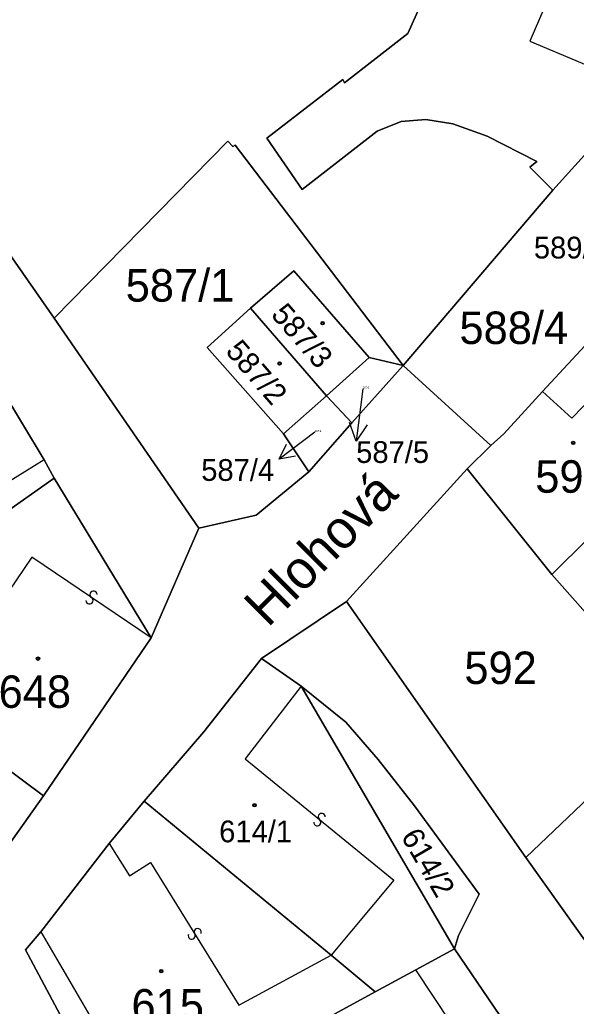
# Model space of a CAD drawing. Extents: x -598233 to -596890, y -1157848 to -1156431.
# Drawn here: x -597412.7 to -597383.6, y -1157397.3 to -1157345.7 of the extents above; entities that cross this region are included whole.
import ezdxf

# ---------------------------------------------------------------- set-up
doc = ezdxf.new("R2010")
doc.units = 0
for name, color, linetype in [('Level 1', 7, 'Continuous'), ('Level 11', 7, 'Continuous'), ('Level 13', 7, 'Continuous'), ('Level 3', 7, 'Continuous'), ('Level 4', 7, 'Continuous'), ('Level 5', 7, 'Continuous'), ('Level 57', 7, 'Continuous'), ('Level 60', 7, 'Continuous')]:
    doc.layers.add(name, color=color, linetype=linetype)

msp = doc.modelspace()

# ---------------------------------------------------------------- linework, layer by layer
at = {"layer": 'Level 1'}
for points in [[(-597387.37, -1157334.23), (-597391.76, -1157344.2), (-597391.46, -1157344.33), (-597392.36, -1157346.37), (-597395.68, -1157348.96), (-597395.77, -1157348.79), (-597399.75, -1157351.85), (-597397.9, -1157354.55), (-597393.97, -1157351.49), (-597392.71, -1157350.99), (-597391.42, -1157350.88), (-597390.02, -1157351.11), (-597388.22, -1157351.75), (-597385.61, -1157353.08), (-597385.99, -1157353.37), (-597384.78, -1157354.58)], [(-597410.87, -1157361.29), (-597420.57, -1157347.37)], [(-597392.62, -1157363.77), (-597401.41, -1157352.23), (-597401.53, -1157352.3), (-597401.78, -1157352.01), (-597410.87, -1157361.29)], [(-597382.48, -1157352.03), (-597384.78, -1157354.58)], [(-597384.78, -1157354.58), (-597392.62, -1157363.77)], [(-597394.39, -1157363.34), (-597398.34, -1157358.81), (-597400.6, -1157360.76)], [(-597385.32, -1157365.12), (-597380.66, -1157360.1)], [(-597400.6, -1157360.76), (-597402.86, -1157362.83), (-597398.88, -1157367.35)], [(-597400.6, -1157360.76), (-597396.63, -1157365.35)], [(-597415.95, -1157361.17), (-597411.39, -1157368.7)], [(-597410.87, -1157361.29), (-597403.31, -1157372.29)], [(-597394.39, -1157363.34), (-597396.63, -1157365.35)], [(-597392.62, -1157363.77), (-597394.39, -1157363.34)], [(-597395.3, -1157366.77), (-597392.62, -1157363.77)], [(-597392.62, -1157363.77), (-597388.02, -1157367.96)], [(-597396.63, -1157365.35), (-597398.88, -1157367.35)], [(-597396.63, -1157365.35), (-597395.3, -1157366.77)], [(-597385.32, -1157365.12), (-597387.35, -1157367.34), (-597388.02, -1157367.96)], [(-597397.54, -1157369.33), (-597395.3, -1157366.77)], [(-597398.88, -1157367.35), (-597397.54, -1157369.33)], [(-597388.02, -1157367.96), (-597389.27, -1157369.17)], [(-597411.39, -1157368.7), (-597410.87, -1157369.66)], [(-597379.1, -1157369.03), (-597384.83, -1157374.72)], [(-597419.65, -1157375.8), (-597415.46, -1157372.9), (-597410.87, -1157369.66)], [(-597410.87, -1157369.66), (-597405.79, -1157378.03)], [(-597403.31, -1157372.29), (-597400.31, -1157371.61), (-597397.54, -1157369.33)], [(-597389.27, -1157369.17), (-597395.57, -1157376.12)], [(-597389.27, -1157369.17), (-597384.83, -1157374.72)], [(-597403.31, -1157372.29), (-597405.79, -1157378.03)], [(-597384.83, -1157374.72), (-597378.35, -1157382.04)], [(-597395.57, -1157376.12), (-597400.02, -1157379.12)], [(-597395.57, -1157376.12), (-597386.19, -1157389.53)], [(-597422.86, -1157377.79), (-597411.44, -1157386.3)], [(-597405.79, -1157378.03), (-597411.44, -1157386.3)], [(-597406.16, -1157386.59), (-597403.04, -1157382.95), (-597400.02, -1157379.12)], [(-597400.02, -1157379.12), (-597397.95, -1157380.56)], [(-597397.95, -1157380.56), (-597395.61, -1157382.44), (-597393.92, -1157384.4), (-597392.02, -1157386.83), (-597388.64, -1157391.46), (-597389.72, -1157393.63), (-597389.93, -1157394.32)], [(-597389.93, -1157394.32), (-597397.95, -1157380.56)], [(-597386.19, -1157389.53), (-597379.21, -1157382.88)], [(-597414.07, -1157389.89), (-597413.85, -1157389.72), (-597411.44, -1157386.3)], [(-597406.16, -1157386.59), (-597407.99, -1157388.8)], [(-597406.16, -1157386.59), (-597396.38, -1157394.65)], [(-597407.99, -1157388.8), (-597411.58, -1157393.43)], [(-597386.19, -1157389.53), (-597380.84, -1157397.07)], [(-597411.58, -1157393.43), (-597412.38, -1157394.38), (-597407.33, -1157403.84)], [(-597389.93, -1157394.32), (-597391.95, -1157395.42)], [(-597386.66, -1157399.13), (-597389.93, -1157394.32)], [(-597396.38, -1157394.65), (-597394.07, -1157396.58)], [(-597391.95, -1157395.42), (-597394.07, -1157396.58)], [(-597394.07, -1157396.58), (-597405.96, -1157403.07)]]:
    msp.add_lwpolyline(points, dxfattribs=at)
at = {"layer": 'Level 13'}
for centre, start, end in [((-597408.816, -1157375.768), 3.0681, 235.6581), ((-597409.025, -1157376.072), 183.2826, 55.3806), ((-597396.872, -1157387.408), 358.1074, 230.2054), ((-597397.107, -1157387.692), 177.8929, 50.4829), ((-597403.362, -1157393.445), 339.0742, 211.1722), ((-597403.677, -1157393.636), 158.8597, 31.4497)]:
    msp.add_arc(centre, 0.184, start, end, dxfattribs=at)
at = {"layer": 'Level 3'}
for points in [[(-597381.62, -1157336.68), (-597385.99, -1157346.78), (-597380.51, -1157349.09)], [(-597375.98, -1157358.5), (-597383.78, -1157366.52), (-597385.32, -1157365.12)], [(-597411.39, -1157368.7), (-597419.01, -1157373.42), (-597423.58, -1157365.66)], [(-597405.79, -1157378.03), (-597412.04, -1157373.8), (-597414.86, -1157377.96), (-597416.61, -1157376.6), (-597417.51, -1157377.76), (-597419.65, -1157375.8)], [(-597397.95, -1157380.56), (-597400.88, -1157384.37), (-597393.1, -1157390.73), (-597396.38, -1157394.65)], [(-597407.99, -1157388.8), (-597406.93, -1157390.49), (-597405.83, -1157389.8), (-597401.21, -1157397.28), (-597396.38, -1157394.65)], [(-597411.58, -1157393.43), (-597405.96, -1157403.07)], [(-597393.6, -1157407.01), (-597394.79, -1157405.15), (-597395.3, -1157405.49), (-597397.38, -1157402.23), (-597390.13, -1157398.16), (-597391.95, -1157395.42)]]:
    msp.add_lwpolyline(points, dxfattribs=at)
at = {"layer": 'Level 5'}
for centre, radius in [((-597396.83, -1157361.55), 0.09), ((-597396.83, -1157361.55), 0.0521), ((-597399.08, -1157363.66), 0.09), ((-597399.08, -1157363.66), 0.0521), ((-597383.71, -1157367.82), 0.09), ((-597383.71, -1157367.82), 0.0521), ((-597411.72, -1157379.12), 0.09), ((-597411.72, -1157379.12), 0.0521), ((-597400.39, -1157386.8), 0.09), ((-597400.39, -1157386.8), 0.0521), ((-597405.27, -1157395.49), 0.09), ((-597405.27, -1157395.49), 0.0521)]:
    msp.add_circle(centre, radius, dxfattribs=at)
at = {"layer": 'Level 57'}
for p, q in [((-597394.73, -1157364.98), (-597395.07, -1157367.73)), ((-597397.24, -1157367.25), (-597399.1, -1157368.67))]:
    msp.add_line(p, q, dxfattribs=at)
for points in [[(-597394.498, -1157366.87), (-597395.07, -1157367.73), (-597395.415, -1157366.757)], [(-597398.243, -1157368.507), (-597399.1, -1157368.67), (-597398.717, -1157367.887)]]:
    msp.add_lwpolyline(points, dxfattribs=at)
at = {"layer": 'Level 60'}
for points in [[(-597431.88, -1157330.92), (-597420.57, -1157347.37), (-597410.87, -1157361.29), (-597403.31, -1157372.29), (-597405.79, -1157378.03), (-597410.87, -1157369.66), (-597411.39, -1157368.7), (-597415.95, -1157361.17), (-597421.42, -1157352.72), (-597426.58, -1157344.21)], [(-597391.46, -1157344.33), (-597392.36, -1157346.37), (-597395.68, -1157348.96), (-597395.77, -1157348.79), (-597399.75, -1157351.85), (-597397.9, -1157354.55), (-597393.97, -1157351.49), (-597392.71, -1157350.99), (-597391.42, -1157350.88), (-597390.02, -1157351.11), (-597388.22, -1157351.75), (-597385.61, -1157353.08), (-597385.99, -1157353.37), (-597384.78, -1157354.58), (-597392.62, -1157363.77), (-597401.41, -1157352.23), (-597401.53, -1157352.3), (-597401.78, -1157352.01), (-597410.87, -1157361.29), (-597420.57, -1157347.37), (-597417.04, -1157344.27)], [(-597415.88, -1157400.67), (-597418.33, -1157396.26), (-597417.7, -1157395.99), (-597414.07, -1157389.89), (-597413.85, -1157389.72), (-597411.44, -1157386.3), (-597405.79, -1157378.03), (-597403.31, -1157372.29), (-597400.31, -1157371.61), (-597397.54, -1157369.33), (-597395.3, -1157366.77), (-597392.62, -1157363.77), (-597388.02, -1157367.96), (-597389.27, -1157369.17), (-597395.57, -1157376.12), (-597400.02, -1157379.12), (-597403.04, -1157382.95), (-597406.16, -1157386.59), (-597407.99, -1157388.8), (-597411.58, -1157393.43), (-597412.38, -1157394.38), (-597407.33, -1157403.84)], [(-597379.1, -1157409.9), (-597384.57, -1157402.17), (-597386.66, -1157399.13), (-597389.93, -1157394.32), (-597389.72, -1157393.63), (-597388.64, -1157391.46), (-597392.02, -1157386.83), (-597393.92, -1157384.4), (-597395.61, -1157382.44), (-597397.95, -1157380.56), (-597400.02, -1157379.12), (-597395.57, -1157376.12), (-597386.19, -1157389.53), (-597380.84, -1157397.07)]]:
    msp.add_lwpolyline(points, dxfattribs=at)
for points in [[(-597387.37, -1157334.23), (-597381.62, -1157336.68), (-597376.34, -1157338.93), (-597376.23, -1157339), (-597380.51, -1157349.09), (-597381.39, -1157350.81), (-597382.48, -1157352.03), (-597384.78, -1157354.58), (-597385.99, -1157353.37), (-597385.61, -1157353.08), (-597388.22, -1157351.75), (-597390.02, -1157351.11), (-597391.42, -1157350.88), (-597392.71, -1157350.99), (-597393.97, -1157351.49), (-597397.9, -1157354.55), (-597399.75, -1157351.85), (-597395.77, -1157348.79), (-597395.68, -1157348.96), (-597392.36, -1157346.37), (-597391.46, -1157344.33), (-597391.76, -1157344.2)], [(-597401.41, -1157352.23), (-597392.62, -1157363.77), (-597394.39, -1157363.34), (-597398.34, -1157358.81), (-597400.6, -1157360.76), (-597402.86, -1157362.83), (-597398.88, -1157367.35), (-597397.54, -1157369.33), (-597400.31, -1157371.61), (-597403.31, -1157372.29), (-597410.87, -1157361.29), (-597401.78, -1157352.01), (-597401.53, -1157352.3)], [(-597382.48, -1157352.03), (-597378.27, -1157356.2), (-597380.66, -1157360.1), (-597385.32, -1157365.12), (-597387.35, -1157367.34), (-597388.02, -1157367.96), (-597392.62, -1157363.77), (-597384.78, -1157354.58)], [(-597398.34, -1157358.81), (-597394.39, -1157363.34), (-597396.63, -1157365.35), (-597400.6, -1157360.76)], [(-597378.09, -1157358.53), (-597375.98, -1157358.5), (-597372.38, -1157361.94), (-597379.1, -1157369.03), (-597384.83, -1157374.72), (-597389.27, -1157369.17), (-597388.02, -1157367.96), (-597387.35, -1157367.34), (-597385.32, -1157365.12), (-597380.66, -1157360.1), (-597379.37, -1157359.15)], [(-597400.6, -1157360.76), (-597396.63, -1157365.35), (-597398.88, -1157367.35), (-597402.86, -1157362.83)], [(-597422.86, -1157377.79), (-597427.06, -1157380.39), (-597432.1, -1157371.9), (-597426.33, -1157367.65), (-597423.58, -1157365.66), (-597422.01, -1157364.74), (-597415.95, -1157361.17), (-597411.39, -1157368.7), (-597410.87, -1157369.66), (-597415.46, -1157372.9), (-597419.65, -1157375.8)], [(-597372.38, -1157361.94), (-597365.18, -1157369.07), (-597372.17, -1157375.95), (-597375.54, -1157379.28), (-597378.35, -1157382.04), (-597384.83, -1157374.72), (-597379.1, -1157369.03)], [(-597396.63, -1157365.35), (-597394.39, -1157363.34), (-597392.62, -1157363.77), (-597395.3, -1157366.77)], [(-597398.88, -1157367.35), (-597396.63, -1157365.35), (-597395.3, -1157366.77), (-597397.54, -1157369.33)], [(-597411.44, -1157386.3), (-597422.86, -1157377.79), (-597419.65, -1157375.8), (-597415.46, -1157372.9), (-597410.87, -1157369.66), (-597405.79, -1157378.03)], [(-597395.57, -1157376.12), (-597389.27, -1157369.17), (-597384.83, -1157374.72), (-597378.35, -1157382.04), (-597379.21, -1157382.88), (-597386.19, -1157389.53)], [(-597413.85, -1157389.72), (-597414.07, -1157389.89), (-597417.7, -1157395.99), (-597418.33, -1157396.26), (-597420.05, -1157393.09), (-597420.74, -1157391.95), (-597422.99, -1157387.65), (-597424.82, -1157384.49), (-597427.06, -1157380.39), (-597422.86, -1157377.79), (-597411.44, -1157386.3)], [(-597400.02, -1157379.12), (-597397.95, -1157380.56), (-597389.93, -1157394.32), (-597391.95, -1157395.42), (-597394.07, -1157396.58), (-597396.38, -1157394.65), (-597406.16, -1157386.59), (-597403.04, -1157382.95)], [(-597386.19, -1157389.53), (-597379.21, -1157382.88), (-597377, -1157385.17), (-597375.63, -1157386.69), (-597368.55, -1157380.46), (-597367.57, -1157381.58), (-597365.73, -1157383.76), (-597366.65, -1157384.56), (-597366.96, -1157384.83), (-597367.1, -1157384.77), (-597367.45, -1157385.06), (-597369.41, -1157386.73), (-597371.61, -1157388.82), (-597375.31, -1157392.02), (-597376.28, -1157392.86), (-597380.84, -1157397.07)], [(-597397.95, -1157380.56), (-597395.61, -1157382.44), (-597393.92, -1157384.4), (-597392.02, -1157386.83), (-597388.64, -1157391.46), (-597389.72, -1157393.63), (-597389.93, -1157394.32)], [(-597407.99, -1157388.8), (-597406.16, -1157386.59), (-597396.38, -1157394.65), (-597394.07, -1157396.58), (-597405.96, -1157403.07), (-597406.06, -1157403.15), (-597407.33, -1157403.84), (-597412.38, -1157394.38), (-597411.58, -1157393.43)], [(-597405.96, -1157403.07), (-597394.07, -1157396.58), (-597391.95, -1157395.42), (-597389.93, -1157394.32), (-597386.66, -1157399.13), (-597384.57, -1157402.17), (-597390.99, -1157405.61), (-597393.6, -1157407.01), (-597401.27, -1157411.25), (-597401.36, -1157411.27), (-597402.65, -1157412), (-597407.33, -1157403.84), (-597406.06, -1157403.15)]]:
    msp.add_lwpolyline(points, close=True, dxfattribs=at)

# ---------------------------------------------------------------- texts
at = {"layer": 'Level 11'}
msp.add_text('Hlohová', height=2, rotation=45.1198, dxfattribs=at).set_placement((-597399.691, -1157377.531))
at = {"layer": 'Level 4'}
for s, height, p in [('587/1', 1.7, (-597407.132, -1157360.42)), ('588/4', 1.7, (-597389.668, -1157362.64)), ('587/5', 0.1, (-597394.73, -1157364.98)), ('587/4', 0.1, (-597397.24, -1157367.25)), ('590', 1.7, (-597385.699, -1157370.43)), ('592', 1.7, (-597389.411, -1157380.45)), ('648', 1.7, (-597413.782, -1157381.7)), ('614/1', 1.14, (-597402.24, -1157388.74)), ('615', 1.7, (-597406.829, -1157398.13))]:
    msp.add_text(s, height=height, dxfattribs=at).set_placement(p)
for s, rotation, p in [('587/3', 311.0872, (-597399.574, -1157361.134)), ('587/2', 310.8573, (-597401.952, -1157363.045)), ('614/2', 300.2357, (-597392.756, -1157388.435))]:
    msp.add_text(s, height=1.14, rotation=rotation, dxfattribs=at).set_placement(p)
at = {"layer": 'Level 57'}
for s, p in [('589/2', (-597385.772, -1157358.16)), ('587/5', (-597395.07, -1157368.87)), ('587/4', (-597403.178, -1157369.81))]:
    msp.add_text(s, height=1.14, dxfattribs=at).set_placement(p)

doc.saveas('drawing.dxf')
